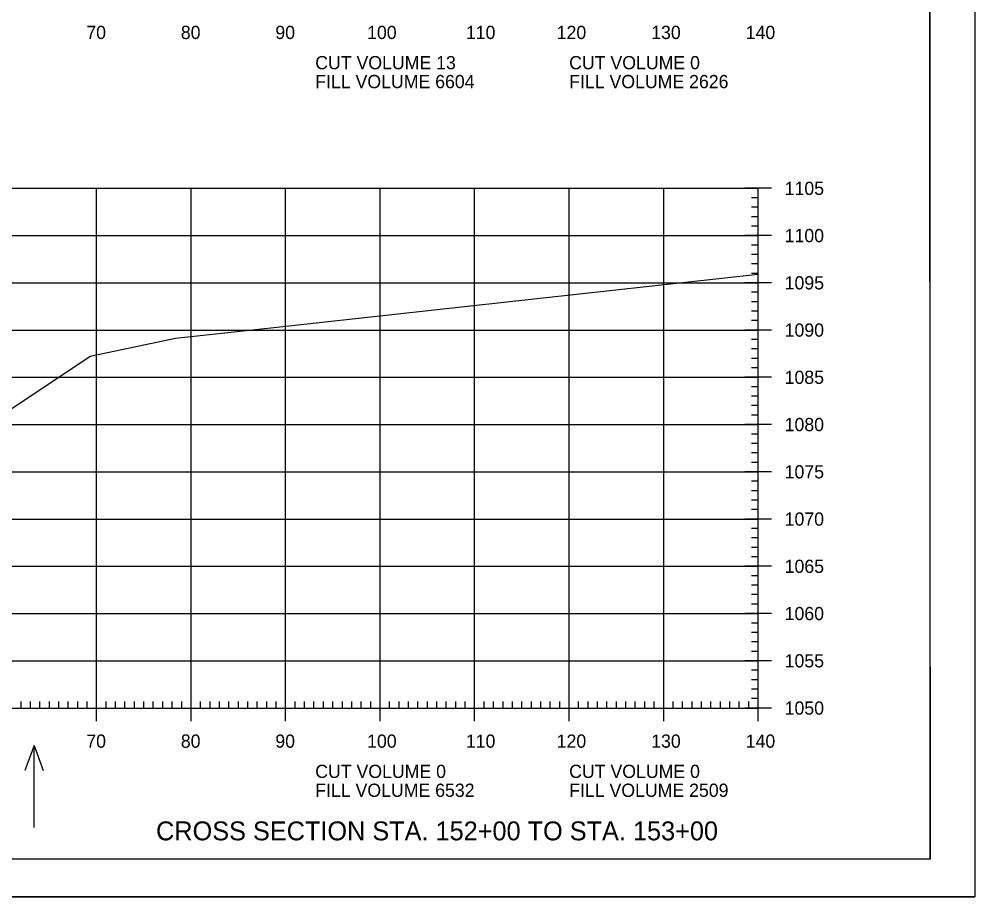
# Model space of a CAD drawing. Extents: x 1322838 to 1324533, y 339903 to 351025.
# Drawn here: x 1323765.5 to 1323866.6, y 344322.9 to 344415.8 of the extents above; entities that cross this region are included whole.
import ezdxf

# ---------------------------------------------------------------- set-up
doc = ezdxf.new("R2010")
doc.units = 0
for name, color, linetype in [('R_Axis', 7, 'Continuous'), ('R_Axis Annot', 7, 'Continuous'), ('R_Border', 7, 'Continuous'), ('R_Draft', 7, 'Continuous'), ('R_Exist Surface', 7, 'Continuous'), ('R_Grid', 7, 'Continuous'), ('R_No Plot', 7, 'Continuous'), ('R_Water Annot', 7, 'Continuous')]:
    doc.layers.add(name, color=color, linetype=linetype)

msp = doc.modelspace()

# ---------------------------------------------------------------- linework, layer by layer
at = {"layer": 'R_Axis'}
for p, q in [((1323845.12, 344397.93), (1323842.32, 344397.93)), ((1323843.72, 344342.93), (1323843.72, 344397.93)), ((1323843.72, 344396.93), (1323843.02, 344396.93)), ((1323843.72, 344395.93), (1323843.02, 344395.93)), ((1323843.72, 344394.93), (1323843.02, 344394.93)), ((1323843.72, 344393.93), (1323843.02, 344393.93)), ((1323845.12, 344392.93), (1323842.32, 344392.93)), ((1323843.72, 344391.93), (1323843.02, 344391.93)), ((1323843.72, 344390.93), (1323843.02, 344390.93)), ((1323843.72, 344389.93), (1323843.02, 344389.93)), ((1323843.72, 344388.93), (1323843.02, 344388.93)), ((1323845.12, 344387.93), (1323842.32, 344387.93)), ((1323843.72, 344386.93), (1323843.02, 344386.93)), ((1323843.72, 344385.93), (1323843.02, 344385.93)), ((1323843.72, 344384.93), (1323843.02, 344384.93)), ((1323843.72, 344383.93), (1323843.02, 344383.93)), ((1323845.12, 344382.93), (1323842.32, 344382.93)), ((1323843.72, 344381.93), (1323843.02, 344381.93)), ((1323843.72, 344380.93), (1323843.02, 344380.93)), ((1323843.72, 344379.93), (1323843.02, 344379.93)), ((1323843.72, 344378.93), (1323843.02, 344378.93)), ((1323845.12, 344377.93), (1323842.32, 344377.93)), ((1323843.72, 344376.93), (1323843.02, 344376.93)), ((1323843.72, 344375.93), (1323843.02, 344375.93)), ((1323843.72, 344374.93), (1323843.02, 344374.93)), ((1323843.72, 344373.93), (1323843.02, 344373.93)), ((1323845.12, 344372.93), (1323842.32, 344372.93)), ((1323843.72, 344371.93), (1323843.02, 344371.93)), ((1323843.72, 344370.93), (1323843.02, 344370.93)), ((1323843.72, 344369.93), (1323843.02, 344369.93)), ((1323843.72, 344368.93), (1323843.02, 344368.93)), ((1323845.12, 344367.93), (1323842.32, 344367.93)), ((1323843.72, 344366.93), (1323843.02, 344366.93)), ((1323843.72, 344365.93), (1323843.02, 344365.93)), ((1323843.72, 344364.93), (1323843.02, 344364.93)), ((1323843.72, 344363.93), (1323843.02, 344363.93)), ((1323845.12, 344362.93), (1323842.32, 344362.93)), ((1323843.72, 344361.93), (1323843.02, 344361.93)), ((1323843.72, 344360.93), (1323843.02, 344360.93)), ((1323843.72, 344359.93), (1323843.02, 344359.93)), ((1323843.72, 344358.93), (1323843.02, 344358.93)), ((1323845.12, 344357.93), (1323842.32, 344357.93)), ((1323843.72, 344356.93), (1323843.02, 344356.93)), ((1323843.72, 344355.93), (1323843.02, 344355.93)), ((1323843.72, 344354.93), (1323843.02, 344354.93)), ((1323843.72, 344353.93), (1323843.02, 344353.93)), ((1323845.12, 344352.93), (1323842.32, 344352.93)), ((1323843.72, 344351.93), (1323843.02, 344351.93)), ((1323843.72, 344350.93), (1323843.02, 344350.93)), ((1323843.72, 344349.93), (1323843.02, 344349.93)), ((1323843.72, 344348.93), (1323843.02, 344348.93)), ((1323845.12, 344347.93), (1323842.32, 344347.93)), ((1323843.72, 344346.93), (1323843.02, 344346.93)), ((1323843.72, 344345.93), (1323843.02, 344345.93)), ((1323773.72, 344341.53), (1323773.72, 344344.33)), ((1323783.72, 344341.53), (1323783.72, 344344.33)), ((1323793.72, 344341.53), (1323793.72, 344344.33)), ((1323803.72, 344341.53), (1323803.72, 344344.33)), ((1323813.72, 344341.53), (1323813.72, 344344.33)), ((1323823.72, 344341.53), (1323823.72, 344344.33)), ((1323833.72, 344341.53), (1323833.72, 344344.33)), ((1323843.72, 344344.93), (1323843.02, 344344.93)), ((1323843.72, 344341.53), (1323843.72, 344344.33)), ((1323765.72, 344342.93), (1323765.72, 344343.63)), ((1323766.72, 344342.93), (1323766.72, 344343.63)), ((1323767.72, 344342.93), (1323767.72, 344343.63)), ((1323768.72, 344342.93), (1323768.72, 344343.63)), ((1323769.72, 344342.93), (1323769.72, 344343.63)), ((1323770.72, 344342.93), (1323770.72, 344343.63)), ((1323771.72, 344342.93), (1323771.72, 344343.63)), ((1323772.72, 344342.93), (1323772.72, 344343.63)), ((1323774.72, 344342.93), (1323774.72, 344343.63)), ((1323775.72, 344342.93), (1323775.72, 344343.63)), ((1323776.72, 344342.93), (1323776.72, 344343.63)), ((1323777.72, 344342.93), (1323777.72, 344343.63)), ((1323778.72, 344342.93), (1323778.72, 344343.63)), ((1323779.72, 344342.93), (1323779.72, 344343.63)), ((1323780.72, 344342.93), (1323780.72, 344343.63)), ((1323781.72, 344342.93), (1323781.72, 344343.63)), ((1323782.72, 344342.93), (1323782.72, 344343.63)), ((1323784.72, 344342.93), (1323784.72, 344343.63)), ((1323785.72, 344342.93), (1323785.72, 344343.63)), ((1323786.72, 344342.93), (1323786.72, 344343.63)), ((1323787.72, 344342.93), (1323787.72, 344343.63)), ((1323788.72, 344342.93), (1323788.72, 344343.63)), ((1323789.72, 344342.93), (1323789.72, 344343.63)), ((1323790.72, 344342.93), (1323790.72, 344343.63)), ((1323791.72, 344342.93), (1323791.72, 344343.63)), ((1323792.72, 344342.93), (1323792.72, 344343.63)), ((1323794.72, 344342.93), (1323794.72, 344343.63)), ((1323795.72, 344342.93), (1323795.72, 344343.63)), ((1323796.72, 344342.93), (1323796.72, 344343.63)), ((1323797.72, 344342.93), (1323797.72, 344343.63)), ((1323798.72, 344342.93), (1323798.72, 344343.63)), ((1323799.72, 344342.93), (1323799.72, 344343.63)), ((1323800.72, 344342.93), (1323800.72, 344343.63)), ((1323801.72, 344342.93), (1323801.72, 344343.63)), ((1323802.72, 344342.93), (1323802.72, 344343.63)), ((1323804.72, 344342.93), (1323804.72, 344343.63)), ((1323805.72, 344342.93), (1323805.72, 344343.63)), ((1323806.72, 344342.93), (1323806.72, 344343.63)), ((1323807.72, 344342.93), (1323807.72, 344343.63)), ((1323808.72, 344342.93), (1323808.72, 344343.63)), ((1323809.72, 344342.93), (1323809.72, 344343.63)), ((1323810.72, 344342.93), (1323810.72, 344343.63)), ((1323811.72, 344342.93), (1323811.72, 344343.63)), ((1323812.72, 344342.93), (1323812.72, 344343.63)), ((1323814.72, 344342.93), (1323814.72, 344343.63)), ((1323815.72, 344342.93), (1323815.72, 344343.63)), ((1323816.72, 344342.93), (1323816.72, 344343.63)), ((1323817.72, 344342.93), (1323817.72, 344343.63)), ((1323818.72, 344342.93), (1323818.72, 344343.63)), ((1323819.72, 344342.93), (1323819.72, 344343.63)), ((1323820.72, 344342.93), (1323820.72, 344343.63)), ((1323821.72, 344342.93), (1323821.72, 344343.63)), ((1323822.72, 344342.93), (1323822.72, 344343.63)), ((1323824.72, 344342.93), (1323824.72, 344343.63)), ((1323825.72, 344342.93), (1323825.72, 344343.63)), ((1323826.72, 344342.93), (1323826.72, 344343.63)), ((1323827.72, 344342.93), (1323827.72, 344343.63)), ((1323828.72, 344342.93), (1323828.72, 344343.63)), ((1323829.72, 344342.93), (1323829.72, 344343.63)), ((1323830.72, 344342.93), (1323830.72, 344343.63)), ((1323831.72, 344342.93), (1323831.72, 344343.63)), ((1323832.72, 344342.93), (1323832.72, 344343.63)), ((1323834.72, 344342.93), (1323834.72, 344343.63)), ((1323835.72, 344342.93), (1323835.72, 344343.63)), ((1323836.72, 344342.93), (1323836.72, 344343.63)), ((1323837.72, 344342.93), (1323837.72, 344343.63)), ((1323838.72, 344342.93), (1323838.72, 344343.63)), ((1323839.72, 344342.93), (1323839.72, 344343.63)), ((1323840.72, 344342.93), (1323840.72, 344343.63)), ((1323841.72, 344342.93), (1323841.72, 344343.63)), ((1323842.72, 344342.93), (1323842.72, 344343.63)), ((1323843.72, 344343.93), (1323843.02, 344343.93)), ((1323563.72, 344342.93), (1323843.72, 344342.93)), ((1323845.12, 344342.93), (1323842.32, 344342.93))]:
    msp.add_line(p, q, dxfattribs=at)
at = {"layer": 'R_Border'}
for q in [(1323861.9, 344532.39), (1323545.72, 344326.93)]:
    msp.add_line((1323861.9, 344326.93), q, dxfattribs=at)
at = {"layer": 'R_Exist Surface'}
msp.add_lwpolyline([(1323759.41, 344371.1), (1323773.02, 344380.16), (1323782.06, 344382.07), (1323789.9, 344382.92), (1323843.72, 344388.83)], dxfattribs=at)
at = {"layer": 'R_Grid'}
for p, q in [((1323563.72, 344397.93), (1323843.72, 344397.93)), ((1323773.72, 344342.93), (1323773.72, 344397.93)), ((1323783.72, 344342.93), (1323783.72, 344397.93)), ((1323793.72, 344342.93), (1323793.72, 344397.93)), ((1323803.72, 344342.93), (1323803.72, 344397.93)), ((1323813.72, 344342.93), (1323813.72, 344397.93)), ((1323823.72, 344342.93), (1323823.72, 344397.93)), ((1323833.72, 344342.93), (1323833.72, 344397.93)), ((1323843.72, 344342.93), (1323843.72, 344397.93)), ((1323563.72, 344392.93), (1323843.72, 344392.93)), ((1323563.72, 344387.93), (1323843.72, 344387.93)), ((1323563.72, 344382.93), (1323843.72, 344382.93)), ((1323563.72, 344377.93), (1323843.72, 344377.93)), ((1323563.72, 344372.93), (1323843.72, 344372.93)), ((1323563.72, 344367.93), (1323843.72, 344367.93)), ((1323563.72, 344362.93), (1323843.72, 344362.93)), ((1323563.72, 344357.93), (1323843.72, 344357.93)), ((1323563.72, 344352.93), (1323843.72, 344352.93)), ((1323563.72, 344347.93), (1323843.72, 344347.93)), ((1323563.72, 344342.93), (1323843.72, 344342.93))]:
    msp.add_line(p, q, dxfattribs=at)
at = {"layer": 'R_No Plot'}
msp.add_line((1323533.31, 344322.95), (1323866.65, 344322.95), dxfattribs=at)
for points in [[(1323533.31, 344536.28), (1323866.65, 344536.28), (1323866.65, 344322.94), (1323533.31, 344322.94)], [(1323779.64, 344532.39), (1323799.26, 344532.39), (1323799.26, 344522.51), (1323815.37, 344522.51), (1323838.57, 344522.51), (1323838.57, 344489.84), (1323861.77, 344489.84), (1323861.9, 344326.93), (1323545.72, 344326.93), (1323545.72, 344532.39)]]:
    msp.add_lwpolyline(points, close=True, dxfattribs=at)
at = {"layer": 'R_Water Annot'}
for p, q in [((1323767.1, 344338.98), (1323766.13, 344336.32)), ((1323767.1, 344330.29), (1323767.1, 344338.98)), ((1323767.1, 344338.98), (1323768.07, 344336.32))]:
    msp.add_line(p, q, dxfattribs=at)

# ---------------------------------------------------------------- texts
at = {"layer": 'R_Axis Annot'}
for s, p in [('70', (1323772.63, 344413.73)), ('80', (1323782.63, 344413.73)), ('90', (1323792.63, 344413.73)), ('100', (1323802.34, 344413.73)), ('110', (1323812.79, 344413.73)), ('120', (1323822.4, 344413.73)), ('130', (1323832.4, 344413.73)), ('140', (1323842.4, 344413.73)), ('CUT VOLUME 13', (1323796.85, 344410.53)), ('CUT VOLUME 0', (1323823.72, 344410.53)), ('FILL VOLUME 6604', (1323796.85, 344408.53)), ('FILL VOLUME 2626', (1323823.72, 344408.53)), ('1105', (1323846.52, 344397.23)), ('1100', (1323846.52, 344392.23)), ('1095', (1323846.52, 344387.23)), ('1090', (1323846.52, 344382.23)), ('1085', (1323846.52, 344377.23)), ('1080', (1323846.52, 344372.23)), ('1075', (1323846.52, 344367.23)), ('1070', (1323846.52, 344362.23)), ('1065', (1323846.52, 344357.23)), ('1060', (1323846.52, 344352.23)), ('1055', (1323846.52, 344347.23)), ('1050', (1323846.52, 344342.23)), ('70', (1323772.63, 344338.73)), ('80', (1323782.63, 344338.73)), ('90', (1323792.63, 344338.73)), ('100', (1323802.34, 344338.73)), ('110', (1323812.79, 344338.73)), ('120', (1323822.4, 344338.73)), ('130', (1323832.4, 344338.73)), ('140', (1323842.4, 344338.73)), ('CUT VOLUME 0', (1323796.85, 344335.53)), ('CUT VOLUME 0', (1323823.72, 344335.53)), ('FILL VOLUME 6532', (1323796.85, 344333.53)), ('FILL VOLUME 2509', (1323823.72, 344333.53))]:
    msp.add_text(s, height=1.4, dxfattribs=at).set_placement(p)
at = {"layer": 'R_Draft'}
msp.add_text('CROSS SECTION STA. 152+00 TO STA. 153+00', height=2, dxfattribs=at).set_placement((1323780.01, 344328.93))

doc.saveas('drawing.dxf')
